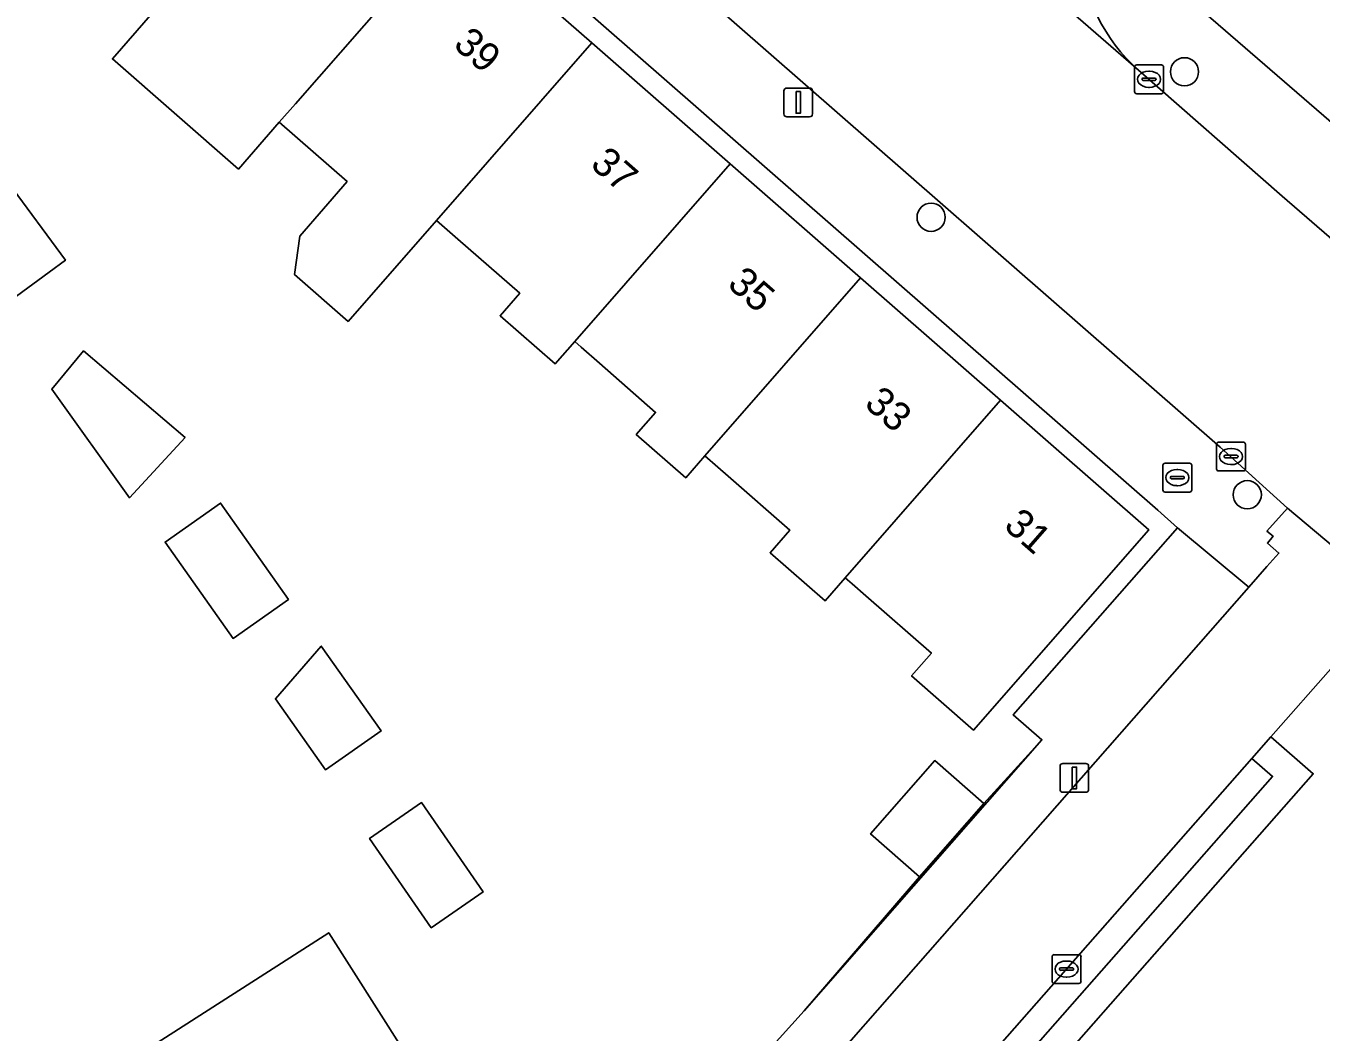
# Model space of a CAD drawing. Extents: x 160023 to 161302, y 384750 to 385707.
# Drawn here: x 160149.97 to 160194.88, y 385204.12 to 385239.03 of the extents above; entities that cross this region are included whole.
import ezdxf

# ---------------------------------------------------------------- set-up
doc = ezdxf.new("R2010")
doc.units = 0
for name, color, linetype in [('IMGEO_Boom', 7, 'Continuous'), ('IMGEO_Brandkraan', 7, 'Continuous'), ('IMGEO_Erf', 7, 'Continuous'), ('IMGEO_Groenvoorziening', 7, 'Continuous'), ('IMGEO_Haag', 7, 'Continuous'), ('IMGEO_Kolk', 7, 'Continuous'), ('IMGEO_Lichtmast', 7, 'Continuous'), ('IMGEO_Muur', 7, 'Continuous'), ('IMGEO_Pand', 7, 'Continuous'), ('IMGEO_Pand_nummerreeks', 7, 'Continuous'), ('IMGEO_Rijbaan_lokaal_gesloten', 7, 'Continuous'), ('IMGEO_Rijbaan_lokaal_open', 7, 'Continuous'), ('IMGEO_Voetpad_open', 7, 'Continuous')]:
    doc.layers.add(name, color=color, linetype=linetype)

msp = doc.modelspace()

# ---------------------------------------------------------------- linework, layer by layer
at = {"layer": 'IMGEO_Boom'}
for centre in [(160190.141, 385237.433), (160181.356, 385232.386), (160192.318, 385222.76)]:
    msp.add_circle(centre, 0.489, dxfattribs=at)
at = {"layer": 'IMGEO_Brandkraan'}
for p, q in [((160189.391, 385222.929), (160189.391, 385223.781)), ((160189.466, 385223.855), (160190.318, 385223.855)), ((160190.392, 385223.781), (160190.392, 385222.929)), ((160189.65, 385223.349), (160189.65, 385223.361)), ((160190.088, 385223.312), (160189.69, 385223.312)), ((160189.693, 385223.398), (160190.091, 385223.398)), ((160189.879, 385223.635), (160189.904, 385223.635)), ((160190.134, 385223.361), (160190.134, 385223.349)), ((160190.318, 385222.855), (160189.466, 385222.855)), ((160189.902, 385223.075), (160189.877, 385223.075))]:
    msp.add_line(p, q, dxfattribs=at)
for points in [[(160189.391, 385222.929), (160189.391, 385223.781)], [(160189.466, 385223.855), (160190.318, 385223.855)], [(160190.392, 385223.781), (160190.392, 385222.929)], [(160190.318, 385222.855), (160189.466, 385222.855)]]:
    msp.add_lwpolyline(points, dxfattribs=at)
for centre, radius, start, end in [((160189.468, 385223.779), 0.0765, 91.552, 178.448), ((160189.468, 385223.779), 0.0765, 91.552, 178.448), ((160190.316, 385223.779), 0.0765, 1.552, 88.448), ((160190.316, 385223.779), 0.0765, 1.552, 88.448), ((160189.69, 385223.358), 0.0403, 85.8775, 175.7526), ((160189.687, 385223.348), 0.0366, 178.938, 274.7102), ((160190.091, 385223.355), 0.043, 264.8664, 352.4533), ((160190.095, 385223.36), 0.0386, 1.7309, 96.639), ((160189.468, 385222.931), 0.0765, 181.552, 268.448), ((160189.468, 385222.931), 0.0765, 181.552, 268.448), ((160190.316, 385222.931), 0.0765, 271.552, 358.448), ((160190.316, 385222.931), 0.0765, 271.552, 358.448)]:
    msp.add_arc(centre, radius, start, end, dxfattribs=at)
for centre, major_axis, ratio, start_param, end_param in [((160189.878, 385223.355), (-0.387, 0.002), 0.722429, 4.712389, 7.853982), ((160189.903, 385223.355), (-0.39, 0.002), 0.717154, 1.570796, 4.712389)]:
    msp.add_ellipse(centre, major_axis=major_axis, ratio=ratio, start_param=start_param, end_param=end_param, dxfattribs=at)
at = {"layer": 'IMGEO_Erf'}
for points in [[(160147.881, 385179.757), (160153.331, 385182.894), (160161.174, 385187.582), (160161.939, 385188.142), (160164.623, 385190.524), (160170.217, 385196.478), (160169.801, 385196.926), (160176.958, 385204.861), (160180.957, 385209.509), (160179.256, 385210.996), (160181.48, 385213.538), (160183.18, 385212.051), (160185.196, 385214.261), (160184.205, 385215.122), (160189.897, 385221.607), (160189.22, 385222.221), (160157.452, 385250), (160136.269, 385268.493)], [(160164.819, 385242.612), (160169.594, 385238.436), (160174.391, 385234.239), (160178.912, 385230.286), (160183.766, 385226.04), (160188.904, 385221.546), (160182.827, 385214.597), (160180.678, 385216.477), (160181.368, 385217.266), (160179.095, 385219.254), (160178.623, 385219.667), (160178.379, 385219.88), (160177.679, 385219.08), (160175.772, 385220.748), (160176.457, 385221.532), (160174.318, 385223.403), (160173.956, 385223.72), (160173.511, 385224.11), (160172.848, 385223.352), (160171.133, 385224.851), (160171.805, 385225.619), (160169.853, 385227.326), (160169.22, 385227.88), (160168.999, 385228.073), (160168.32, 385227.297), (160166.409, 385228.968), (160167.094, 385229.751), (160164.95, 385231.626), (160164.484, 385232.034), (160164.207, 385232.276), (160161.143, 385228.772), (160159.284, 385230.398), (160159.467, 385231.735), (160161.109, 385233.623), (160158.756, 385235.681), (160157.336, 385234.058), (160152.967, 385237.879), (160154.373, 385239.488)], [(160189.941, 385240.261), (160210.397, 385222.565), (160223.089, 385212.512)]]:
    msp.add_lwpolyline(points, dxfattribs=at)
for points in [[(160149.372, 385233.579), (160151.339, 385230.897), (160149.072, 385229.235), (160148.925, 385229.127), (160146.959, 385231.81)], [(160151.969, 385227.75), (160155.491, 385224.742), (160153.56, 385222.658), (160150.867, 385226.42)], [(160156.721, 385222.472), (160159.074, 385219.128), (160157.151, 385217.775), (160154.798, 385221.119)], [(160160.212, 385217.51), (160162.284, 385214.565), (160160.361, 385213.212), (160158.621, 385215.685)], [(160163.688, 385212.08), (160165.824, 385208.983), (160164.023, 385207.74), (160161.887, 385210.837)], [(160151.688, 385201.928), (160160.469, 385207.567), (160163.857, 385202.233), (160160.436, 385200.032), (160163.808, 385194.761), (160159.646, 385192.096), (160159.7, 385192.01), (160158.537, 385191.261), (160157.362, 385190.504), (160157.302, 385190.595), (160153.12, 385187.917), (160149.767, 385193.18), (160146.323, 385190.965), (160142.906, 385196.288)]]:
    msp.add_lwpolyline(points, close=True, dxfattribs=at)
at = {"layer": 'IMGEO_Groenvoorziening'}
for points in [[(160218.147, 385198.861), (160210.42, 385204.716), (160203.297, 385210.261), (160200.18, 385212.769), (160195.298, 385216.818), (160193.14, 385214.365), (160194.607, 385213.079), (160179.96, 385196.428), (160179.222, 385197.103), (160193.194, 385212.987), (160192.478, 385213.613), (160178.049, 385197.213), (160181.246, 385194.286), (160192.174, 385183.056), (160202.345, 385175.996), (160221.638, 385171.253), (160227.037, 385171.555), (160233.178, 385186.762), (160233.58, 385187.757), (160232.788, 385188.31), (160230.468, 385189.949), (160226.359, 385192.864)], [(160193.194, 385212.987), (160179.222, 385197.103), (160179.96, 385196.428), (160194.607, 385213.079), (160193.14, 385214.365), (160192.478, 385213.613)]]:
    msp.add_lwpolyline(points, close=True, dxfattribs=at)
at = {"layer": 'IMGEO_Haag'}
msp.add_lwpolyline([(160193.194, 385212.987), (160179.222, 385197.103), (160179.96, 385196.428), (160194.607, 385213.079), (160193.14, 385214.365), (160192.478, 385213.613)], close=True, dxfattribs=at)
at = {"layer": 'IMGEO_Kolk'}
for p, q in [((160188.487, 385237.673), (160189.339, 385237.673)), ((160188.412, 385236.747), (160188.412, 385237.599)), ((160188.714, 385237.216), (160189.112, 385237.216)), ((160188.9, 385237.453), (160188.925, 385237.453)), ((160189.413, 385237.599), (160189.413, 385236.747)), ((160188.671, 385237.167), (160188.671, 385237.179)), ((160189.109, 385237.13), (160188.711, 385237.13)), ((160188.923, 385236.893), (160188.898, 385236.893)), ((160189.155, 385237.179), (160189.155, 385237.167)), ((160189.339, 385236.673), (160188.487, 385236.673)), ((160191.255, 385223.659), (160191.255, 385224.511)), ((160191.33, 385224.585), (160192.182, 385224.585)), ((160191.743, 385224.365), (160191.768, 385224.365)), ((160192.256, 385224.511), (160192.256, 385223.659)), ((160191.514, 385224.079), (160191.514, 385224.091)), ((160191.952, 385224.042), (160191.554, 385224.042)), ((160191.557, 385224.128), (160191.955, 385224.128)), ((160191.766, 385223.805), (160191.741, 385223.805)), ((160191.998, 385224.091), (160191.998, 385224.079)), ((160192.182, 385223.585), (160191.33, 385223.585)), ((160185.551, 385205.879), (160185.551, 385206.731)), ((160185.626, 385206.805), (160186.478, 385206.805)), ((160186.552, 385206.731), (160186.552, 385205.879)), ((160185.81, 385206.299), (160185.81, 385206.311)), ((160186.248, 385206.262), (160185.85, 385206.262)), ((160185.853, 385206.348), (160186.251, 385206.348)), ((160186.039, 385206.585), (160186.064, 385206.585)), ((160186.294, 385206.311), (160186.294, 385206.299)), ((160186.478, 385205.805), (160185.626, 385205.805)), ((160186.062, 385206.025), (160186.037, 385206.025))]:
    msp.add_line(p, q, dxfattribs=at)
for points in [[(160188.487, 385237.673), (160189.339, 385237.673)], [(160188.412, 385236.747), (160188.412, 385237.599)], [(160189.413, 385237.599), (160189.413, 385236.747)], [(160189.339, 385236.673), (160188.487, 385236.673)], [(160191.255, 385223.659), (160191.255, 385224.511)], [(160191.33, 385224.585), (160192.182, 385224.585)], [(160192.256, 385224.511), (160192.256, 385223.659)], [(160192.182, 385223.585), (160191.33, 385223.585)], [(160185.551, 385205.879), (160185.551, 385206.731)], [(160185.626, 385206.805), (160186.478, 385206.805)], [(160186.552, 385206.731), (160186.552, 385205.879)], [(160186.478, 385205.805), (160185.626, 385205.805)]]:
    msp.add_lwpolyline(points, dxfattribs=at)
for centre, radius, start, end in [((160188.489, 385237.597), 0.0765, 91.552, 178.448), ((160188.489, 385237.597), 0.0765, 91.552, 178.448), ((160189.337, 385237.597), 0.0765, 1.552, 88.448), ((160189.337, 385237.597), 0.0765, 1.552, 88.448), ((160188.711, 385237.176), 0.0403, 85.8775, 175.7526), ((160189.116, 385237.178), 0.0386, 1.7309, 96.639), ((160188.489, 385236.749), 0.0765, 181.552, 268.448), ((160188.489, 385236.749), 0.0765, 181.552, 268.448), ((160188.708, 385237.166), 0.0366, 178.938, 274.7102), ((160189.112, 385237.173), 0.043, 264.8664, 352.4533), ((160189.337, 385236.749), 0.0765, 271.552, 358.448), ((160189.337, 385236.749), 0.0765, 271.552, 358.448), ((160191.332, 385224.509), 0.0765, 91.552, 178.448), ((160191.332, 385224.509), 0.0765, 91.552, 178.448), ((160192.18, 385224.509), 0.0765, 1.552, 88.448), ((160192.18, 385224.509), 0.0765, 1.552, 88.448), ((160191.554, 385224.088), 0.0403, 85.8775, 175.7526), ((160191.551, 385224.078), 0.0366, 178.938, 274.7102), ((160191.955, 385224.085), 0.043, 264.8664, 352.4533), ((160191.959, 385224.09), 0.0386, 1.7309, 96.639), ((160191.332, 385223.661), 0.0765, 181.552, 268.448), ((160191.332, 385223.661), 0.0765, 181.552, 268.448), ((160192.18, 385223.661), 0.0765, 271.552, 358.448), ((160192.18, 385223.661), 0.0765, 271.552, 358.448), ((160185.628, 385206.729), 0.0765, 91.552, 178.448), ((160185.628, 385206.729), 0.0765, 91.552, 178.448), ((160186.476, 385206.729), 0.0765, 1.552, 88.448), ((160186.476, 385206.729), 0.0765, 1.552, 88.448), ((160185.85, 385206.308), 0.0403, 85.8775, 175.7526), ((160185.847, 385206.298), 0.0366, 178.938, 274.7102), ((160186.251, 385206.305), 0.043, 264.8664, 352.4533), ((160186.255, 385206.31), 0.0386, 1.7309, 96.639), ((160185.628, 385205.881), 0.0765, 181.552, 268.448), ((160185.628, 385205.881), 0.0765, 181.552, 268.448), ((160186.476, 385205.881), 0.0765, 271.552, 358.448), ((160186.476, 385205.881), 0.0765, 271.552, 358.448)]:
    msp.add_arc(centre, radius, start, end, dxfattribs=at)
for centre, major_axis, ratio, start_param, end_param in [((160188.899, 385237.173), (-0.387, 0.002), 0.722429, 4.712389, 7.853982), ((160188.924, 385237.173), (-0.39, 0.002), 0.717154, 1.570796, 4.712389), ((160191.742, 385224.085), (-0.387, 0.002), 0.722429, 4.712389, 7.853982), ((160191.767, 385224.085), (-0.39, 0.002), 0.717154, 1.570796, 4.712389), ((160186.038, 385206.305), (-0.387, 0.002), 0.722429, 4.712389, 7.853982), ((160186.063, 385206.305), (-0.39, 0.002), 0.717154, 1.570796, 4.712389)]:
    msp.add_ellipse(centre, major_axis=major_axis, ratio=ratio, start_param=start_param, end_param=end_param, dxfattribs=at)
at = {"layer": 'IMGEO_Lichtmast'}
for p, q in [((160176.254, 385235.969), (160176.254, 385236.769)), ((160176.254, 385236.769), (160176.254, 385235.969)), ((160176.354, 385236.869), (160177.144, 385236.869)), ((160177.144, 385236.869), (160176.354, 385236.869)), ((160177.244, 385236.769), (160177.244, 385235.969)), ((160177.244, 385235.969), (160177.244, 385236.769)), ((160177.144, 385235.869), (160176.354, 385235.869)), ((160176.354, 385235.869), (160177.144, 385235.869)), ((160185.928, 385213.438), (160186.718, 385213.438)), ((160186.718, 385213.438), (160185.928, 385213.438)), ((160185.828, 385212.538), (160185.828, 385213.338)), ((160185.828, 385213.338), (160185.828, 385212.538)), ((160186.818, 385213.338), (160186.818, 385212.538)), ((160186.818, 385212.538), (160186.818, 385213.338)), ((160186.718, 385212.438), (160185.928, 385212.438)), ((160185.928, 385212.438), (160186.718, 385212.438))]:
    msp.add_line(p, q, dxfattribs=at)
for points in [[(160176.674, 385236.744), (160176.824, 385236.744), (160176.824, 385235.994), (160176.674, 385235.994), (160176.674, 385236.744)], [(160186.248, 385213.313), (160186.398, 385213.313), (160186.398, 385212.563), (160186.248, 385212.563), (160186.248, 385213.313)]]:
    msp.add_lwpolyline(points, dxfattribs=at)
for centre, start, end in [((160176.354, 385236.769), 90, 180), ((160176.354, 385236.769), 90, 180), ((160177.144, 385236.769), 0, 90), ((160177.144, 385236.769), 360, 90), ((160176.354, 385235.969), 180, 270), ((160176.354, 385235.969), 180, 270), ((160177.144, 385235.969), 270, 0), ((160177.144, 385235.969), 270, 0), ((160185.928, 385213.338), 90, 180), ((160185.928, 385213.338), 90, 180), ((160186.718, 385213.338), 0, 90), ((160186.718, 385213.338), 360, 90), ((160185.928, 385212.538), 180, 270), ((160185.928, 385212.538), 180, 270), ((160186.718, 385212.538), 270, 0), ((160186.718, 385212.538), 270, 0)]:
    msp.add_arc(centre, 0.1, start, end, dxfattribs=at)
at = {"layer": 'IMGEO_Muur'}
msp.add_lwpolyline([(160185.196, 385214.261), (160176.958, 385204.861)], dxfattribs=at)
at = {"layer": 'IMGEO_Pand'}
for points in [[(160164.819, 385242.612), (160160.175, 385246.674), (160154.779, 385240.503), (160154.1, 385239.727), (160154.373, 385239.488), (160152.967, 385237.879), (160157.336, 385234.058), (160158.756, 385235.681), (160159.314, 385236.319)], [(160169.594, 385238.436), (160164.819, 385242.612), (160159.314, 385236.319), (160158.756, 385235.681), (160161.109, 385233.623), (160159.467, 385231.735), (160159.284, 385230.398), (160161.143, 385228.772), (160164.207, 385232.276)], [(160174.391, 385234.239), (160169.594, 385238.436), (160164.207, 385232.276), (160164.484, 385232.034), (160164.95, 385231.626), (160167.094, 385229.751), (160166.409, 385228.968), (160168.32, 385227.297), (160168.999, 385228.073)], [(160178.912, 385230.286), (160174.391, 385234.239), (160168.999, 385228.073), (160169.22, 385227.88), (160169.853, 385227.326), (160171.805, 385225.619), (160171.133, 385224.851), (160172.848, 385223.352), (160173.511, 385224.11)], [(160149.072, 385229.235), (160151.339, 385230.897), (160149.372, 385233.579), (160146.959, 385231.81), (160148.925, 385229.127)], [(160183.766, 385226.04), (160178.912, 385230.286), (160173.511, 385224.11), (160173.956, 385223.72), (160174.318, 385223.403), (160176.457, 385221.532), (160175.772, 385220.748), (160177.679, 385219.08), (160178.379, 385219.88)], [(160150.867, 385226.42), (160153.56, 385222.658), (160155.491, 385224.742), (160151.969, 385227.75)], [(160183.766, 385226.04), (160178.379, 385219.88), (160178.623, 385219.667), (160179.095, 385219.254), (160181.368, 385217.266), (160180.678, 385216.477), (160182.827, 385214.597), (160188.904, 385221.546)], [(160154.798, 385221.119), (160157.151, 385217.775), (160159.074, 385219.128), (160156.721, 385222.472)], [(160158.621, 385215.685), (160160.361, 385213.212), (160162.284, 385214.565), (160160.212, 385217.51)], [(160183.18, 385212.051), (160181.48, 385213.538), (160179.256, 385210.996), (160180.957, 385209.509)], [(160161.887, 385210.837), (160164.023, 385207.74), (160165.824, 385208.983), (160163.688, 385212.08)], [(160160.436, 385200.032), (160163.857, 385202.233), (160160.469, 385207.567), (160151.688, 385201.928), (160158.537, 385191.261), (160159.7, 385192.01), (160159.646, 385192.096), (160163.808, 385194.761)]]:
    msp.add_lwpolyline(points, close=True, dxfattribs=at)
at = {"layer": 'IMGEO_Rijbaan_lokaal_gesloten'}
msp.add_lwpolyline([(160201.656, 385215.712), (160206.637, 385221.839), (160202.411, 385225.421), (160198.24, 385229.032), (160193.527, 385233.12), (160188.548, 385237.492), (160175.917, 385248.467), (160174.16, 385250), (160166.952, 385256.288), (160161.735, 385250.3), (160162.08, 385250), (160173.333, 385240.195), (160191.374, 385224.407), (160193.713, 385222.293), (160198.237, 385218.491)], close=True, dxfattribs=at)
at = {"layer": 'IMGEO_Rijbaan_lokaal_open'}
msp.add_lwpolyline([(160175.917, 385248.467), (160188.548, 385237.492)], dxfattribs=at)
msp.add_lwpolyline([(160192.478, 385213.613), (160193.14, 385214.365), (160195.298, 385216.818), (160195.446, 385216.986), (160195.58, 385217.138), (160195.765, 385216.951), (160196.229, 385217.51), (160196.454, 385217.305), (160197.102, 385218.047), (160197.333, 385217.849), (160197.503, 385218.085), (160197.742, 385217.92), (160198.237, 385218.491), (160193.713, 385222.293), (160192.998, 385221.497), (160193.214, 385221.318), (160193.018, 385221.086), (160193.416, 385220.739), (160192.997, 385220.266), (160192.368, 385219.549), (160174.595, 385199.292), (160177.564, 385196.662), (160178.049, 385197.213)], close=True, dxfattribs=at)
msp.add_arc((160192.494, 385241.985), 5.98, 183.6161, 228.7094, dxfattribs=at)
at = {"layer": 'IMGEO_Voetpad_open'}
for points in [[(160136.269, 385268.493), (160157.452, 385250), (160189.22, 385222.221), (160189.897, 385221.607), (160192.368, 385219.549), (160192.997, 385220.266), (160193.416, 385220.739), (160193.018, 385221.086), (160193.214, 385221.318), (160192.998, 385221.497), (160193.713, 385222.293), (160191.374, 385224.407), (160173.333, 385240.195)], [(160224.863, 385209.631), (160223.089, 385212.512), (160210.397, 385222.565), (160189.941, 385240.261)], [(160188.548, 385237.492), (160193.527, 385233.12), (160198.24, 385229.032), (160202.411, 385225.421), (160206.637, 385221.839), (160207.926, 385220.746), (160209.352, 385219.591), (160212.618, 385216.947), (160220.654, 385210.624)], [(160169.19, 385193.54), (160173.997, 385198.61), (160174.595, 385199.292), (160192.368, 385219.549), (160189.897, 385221.607), (160184.205, 385215.122), (160185.196, 385214.261), (160183.18, 385212.051), (160180.957, 385209.509), (160176.958, 385204.861), (160169.801, 385196.926), (160170.217, 385196.478), (160164.623, 385190.524), (160161.939, 385188.142), (160161.174, 385187.582), (160153.331, 385182.894), (160147.881, 385179.757), (160148.28, 385178.965), (160139.009, 385173.66), (160125.347, 385165.848), (160125.572, 385164.651), (160126.259, 385165.01), (160136.642, 385170.945), (160147.484, 385177.181)]]:
    msp.add_lwpolyline(points, dxfattribs=at)
msp.add_arc((160192.494, 385241.985), 5.98, 183.6161, 228.7094, dxfattribs=at)

# ---------------------------------------------------------------- texts
at = {"layer": 'IMGEO_Pand_nummerreeks'}
for s, p in [('39', (160164.75, 385238.315)), ('37', (160169.5, 385234.161)), ('35', (160174.25, 385230.007)), ('33', (160178.999, 385225.853)), ('31', (160183.834, 385221.623))]:
    msp.add_text(s, height=1, rotation=318.8273, dxfattribs=at).set_placement(p)

doc.saveas('drawing.dxf')
